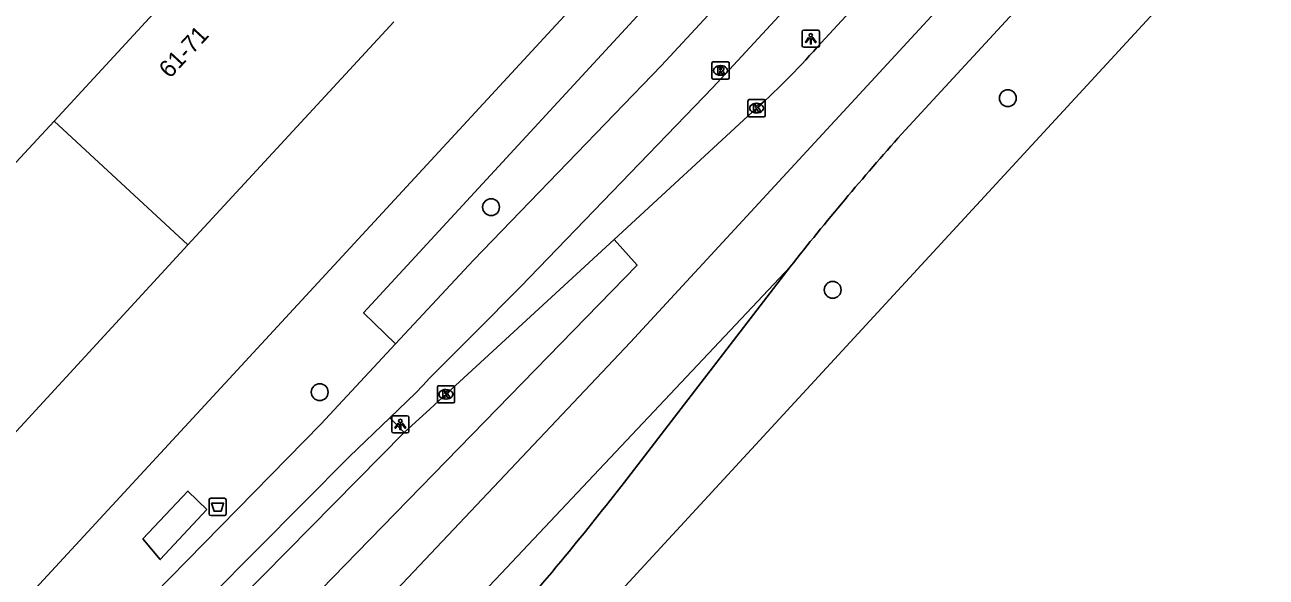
# Model space of a CAD drawing. Extents: x 159040 to 160094, y 381214 to 382518.
# Drawn here: x 159881.1 to 159953.1, y 381966.7 to 381998.7 of the extents above; entities that cross this region are included whole.
import ezdxf

# ---------------------------------------------------------------- set-up
doc = ezdxf.new("R2010")
doc.units = 0
for name, color, linetype in [('IMGEO_Afvalbak', 7, 'Continuous'), ('IMGEO_Berm_open', 7, 'Continuous'), ('IMGEO_Boom', 7, 'Continuous'), ('IMGEO_Fietspad_gesloten', 7, 'Continuous'), ('IMGEO_Kolk', 7, 'Continuous'), ('IMGEO_Lichtpunt', 7, 'Continuous'), ('IMGEO_OVBaan_gesloten', 7, 'Continuous'), ('IMGEO_Pand', 7, 'Continuous'), ('IMGEO_Pand_nummerreeks', 7, 'Continuous'), ('IMGEO_Rijbaan_regionaal_gesloten', 7, 'Continuous'), ('IMGEO_Rioolput', 7, 'Continuous'), ('IMGEO_Voetpad_gesloten', 7, 'Continuous'), ('IMGEO_Voetpad_open', 7, 'Continuous')]:
    doc.layers.add(name, color=color, linetype=linetype)

msp = doc.modelspace()

# ---------------------------------------------------------------- linework, layer by layer
at = {"layer": 'IMGEO_Afvalbak'}
for p, q in [((159891.761, 381970.398), (159891.761, 381971.198)), ((159891.761, 381971.198), (159891.761, 381970.398)), ((159891.861, 381971.298), (159892.651, 381971.298)), ((159892.651, 381971.298), (159891.861, 381971.298)), ((159892.751, 381971.198), (159892.751, 381970.398)), ((159892.751, 381970.398), (159892.751, 381971.198)), ((159892.651, 381970.298), (159891.861, 381970.298)), ((159891.861, 381970.298), (159892.651, 381970.298))]:
    msp.add_line(p, q, dxfattribs=at)
msp.add_lwpolyline([(159891.904, 381971.012), (159892.608, 381971.012), (159892.459, 381970.542), (159892.053, 381970.542), (159891.904, 381971.012)], dxfattribs=at)
for centre, start, end in [((159891.861, 381971.198), 90, 180), ((159891.861, 381971.198), 90, 180), ((159892.651, 381971.198), 0, 90), ((159892.651, 381971.198), 360, 90), ((159891.861, 381970.398), 180, 270), ((159891.861, 381970.398), 180, 270), ((159892.651, 381970.398), 270, 0), ((159892.651, 381970.398), 270, 0)]:
    msp.add_arc(centre, 0.1, start, end, dxfattribs=at)
at = {"layer": 'IMGEO_Berm_open'}
msp.add_lwpolyline([(159903.088, 381975.101), (159902.248, 381975.962)], dxfattribs=at)
at = {"layer": 'IMGEO_Boom'}
for centre in [(159938.095, 381994.484), (159908.12, 381988.17), (159927.934, 381983.38), (159898.182, 381977.446)]:
    msp.add_circle(centre, 0.489, dxfattribs=at)
at = {"layer": 'IMGEO_Fietspad_gesloten'}
for points in [[(159989.668, 382076.046), (159983.09, 382067.55), (159979.985, 382063.825), (159976.515, 382059.946), (159953.368, 382034.515), (159918.003, 381996.384), (159907.093, 381985.094), (159902.578, 381980.245)], [(159902.248, 381975.962), (159903.766, 381977.413), (159904.161, 381977.835), (159904.557, 381978.257), (159907.161, 381980.868), (159909.831, 381983.545), (159920.98, 381995.102), (159955.481, 382032.38), (159980.23, 382059.424)], [(159902.578, 381980.245), (159898.248, 381975.594), (159887.593, 381964.744), (159883.554, 381960.705), (159881.67, 381958.927), (159861.368, 381938.178), (159856.477, 381933.228)], [(159902.248, 381975.962), (159899.911, 381973.728), (159889.154, 381962.892), (159884.766, 381958.256), (159857.889, 381930.861), (159857.802, 381930.767)]]:
    msp.add_lwpolyline(points, dxfattribs=at)
at = {"layer": 'IMGEO_Kolk'}
for p, q in [((159923.022, 381993.483), (159923.022, 381994.335)), ((159923.097, 381994.409), (159923.949, 381994.409)), ((159923.51, 381994.189), (159923.535, 381994.189)), ((159924.023, 381994.335), (159924.023, 381993.483)), ((159923.949, 381993.409), (159923.097, 381993.409)), ((159923.533, 381993.629), (159923.508, 381993.629)), ((159905.004, 381976.896), (159905.004, 381977.748)), ((159905.079, 381977.822), (159905.931, 381977.822)), ((159905.492, 381977.602), (159905.517, 381977.602)), ((159906.005, 381977.748), (159906.005, 381976.896)), ((159905.931, 381976.822), (159905.079, 381976.822)), ((159905.515, 381977.042), (159905.49, 381977.042))]:
    msp.add_line(p, q, dxfattribs=at)
for points in [[(159923.022, 381993.483), (159923.022, 381994.335)], [(159923.097, 381994.409), (159923.949, 381994.409)], [(159923.343, 381994.109), (159923.466, 381994.109), (159923.466, 381993.958), (159923.596, 381994.109), (159923.76, 381994.109), (159923.614, 381993.958), (159923.767, 381993.709), (159923.615, 381993.709), (159923.53, 381993.873), (159923.466, 381993.806), (159923.466, 381993.709), (159923.343, 381993.709), (159923.343, 381994.109)], [(159924.023, 381994.335), (159924.023, 381993.483)], [(159923.949, 381993.409), (159923.097, 381993.409)], [(159905.004, 381976.896), (159905.004, 381977.748)], [(159905.079, 381977.822), (159905.931, 381977.822)], [(159905.325, 381977.522), (159905.448, 381977.522), (159905.448, 381977.371), (159905.578, 381977.522), (159905.742, 381977.522), (159905.596, 381977.371), (159905.749, 381977.122), (159905.597, 381977.122), (159905.512, 381977.286), (159905.448, 381977.219), (159905.448, 381977.122), (159905.325, 381977.122), (159905.325, 381977.522)], [(159906.005, 381977.748), (159906.005, 381976.896)], [(159905.931, 381976.822), (159905.079, 381976.822)]]:
    msp.add_lwpolyline(points, dxfattribs=at)
for centre, start, end in [((159923.099, 381994.333), 91.55205, 178.44795), ((159923.099, 381994.333), 91.55205, 178.44795), ((159923.947, 381994.333), 1.55205, 88.44795), ((159923.947, 381994.333), 1.55205, 88.44795), ((159923.099, 381993.485), 181.55205, 268.44795), ((159923.099, 381993.485), 181.55205, 268.44795), ((159923.947, 381993.485), 271.55205, 358.44795), ((159923.947, 381993.485), 271.55205, 358.44795), ((159905.081, 381977.746), 91.55205, 178.44795), ((159905.081, 381977.746), 91.55205, 178.44795), ((159905.929, 381977.746), 1.55205, 88.44795), ((159905.929, 381977.746), 1.55205, 88.44795), ((159905.081, 381976.898), 181.55205, 268.44795), ((159905.081, 381976.898), 181.55205, 268.44795), ((159905.929, 381976.898), 271.55205, 358.44795), ((159905.929, 381976.898), 271.55205, 358.44795)]:
    msp.add_arc(centre, 0.0765, start, end, dxfattribs=at)
for centre, major_axis, ratio, start_param, end_param in [((159923.509, 381993.909), (-0.387, 0.002), 0.722429, 4.712389, 7.853982), ((159923.534, 381993.909), (-0.39, 0.002), 0.717154, 1.570796, 4.712389), ((159905.491, 381977.322), (-0.387, 0.002), 0.722429, 4.712389, 7.853982), ((159905.516, 381977.322), (-0.39, 0.002), 0.717154, 1.570796, 4.712389)]:
    msp.add_ellipse(centre, major_axis=major_axis, ratio=ratio, start_param=start_param, end_param=end_param, dxfattribs=at)
at = {"layer": 'IMGEO_Lichtpunt'}
for p, q in [((159926.164, 381998.337), (159926.164, 381997.53)), ((159926.164, 381998.337), (159926.164, 381997.53)), ((159927.066, 381998.432), (159926.258, 381998.432)), ((159927.066, 381998.432), (159926.258, 381998.432)), ((159927.16, 381997.53), (159927.16, 381998.337)), ((159927.16, 381997.53), (159927.16, 381998.337)), ((159926.258, 381997.436), (159927.066, 381997.436)), ((159926.258, 381997.436), (159927.066, 381997.436)), ((159902.36, 381975.985), (159902.36, 381975.178)), ((159902.36, 381975.985), (159902.36, 381975.178)), ((159903.262, 381976.08), (159902.454, 381976.08)), ((159903.262, 381976.08), (159902.454, 381976.08)), ((159903.356, 381975.178), (159903.356, 381975.985)), ((159903.356, 381975.178), (159903.356, 381975.985)), ((159902.454, 381975.084), (159903.262, 381975.084)), ((159902.454, 381975.084), (159903.262, 381975.084))]:
    msp.add_line(p, q, dxfattribs=at)
for points in [[(159926.538, 381998.001), (159926.577, 381997.973), (159926.389, 381997.711), (159926.351, 381997.738), (159926.538, 381998.001)], [(159926.64, 381997.953), (159926.687, 381997.953), (159926.687, 381997.631), (159926.64, 381997.631), (159926.64, 381997.953)], [(159926.75, 381997.973), (159926.788, 381998), (159926.975, 381997.738), (159926.936, 381997.71), (159926.75, 381997.973)], [(159902.734, 381975.649), (159902.773, 381975.621), (159902.585, 381975.359), (159902.547, 381975.386), (159902.734, 381975.649)], [(159902.836, 381975.601), (159902.883, 381975.601), (159902.883, 381975.279), (159902.836, 381975.279), (159902.836, 381975.601)], [(159902.946, 381975.621), (159902.984, 381975.648), (159903.171, 381975.386), (159903.132, 381975.358), (159902.946, 381975.621)]]:
    msp.add_lwpolyline(points, dxfattribs=at)
for centre in [(159926.663, 381998.135), (159902.859, 381975.783)]:
    msp.add_circle(centre, 0.0994, dxfattribs=at)
for centre, start, end in [((159926.258, 381998.337), 90, 180), ((159926.258, 381998.337), 90, 180), ((159927.066, 381998.337), 0, 90), ((159927.066, 381998.337), 0, 90), ((159926.258, 381997.53), 180, 270), ((159926.258, 381997.53), 180, 270), ((159927.066, 381997.53), 270, 0), ((159927.066, 381997.53), 270, 360), ((159902.454, 381975.985), 90, 180), ((159902.454, 381975.985), 90, 180), ((159903.262, 381975.985), 0, 90), ((159903.262, 381975.985), 0, 90), ((159902.454, 381975.178), 180, 270), ((159902.454, 381975.178), 180, 270), ((159903.262, 381975.178), 270, 0), ((159903.262, 381975.178), 270, 360)]:
    msp.add_arc(centre, 0.0946, start, end, dxfattribs=at)
at = {"layer": 'IMGEO_OVBaan_gesloten'}
for points in [[(159915.267, 381986.291), (159916.592, 381984.81), (159900.355, 381968.148), (159879.538, 381946.787)], [(159915.267, 381986.291), (159904.589, 381976.487), (159903.088, 381975.101)], [(159877.229, 381948.932), (159903.088, 381975.101)]]:
    msp.add_lwpolyline(points, dxfattribs=at)
at = {"layer": 'IMGEO_Pand'}
for points in [[(159888.538, 381999.387), (159882.776, 381993.146)], [(159902.48, 381998.91), (159890.541, 381985.979)], [(159882.776, 381993.146), (159880.082, 381990.228)], [(159882.776, 381993.146), (159890.541, 381985.979)], [(159890.541, 381985.979), (159878.602, 381973.047), (159870.838, 381980.213), (159876.608, 381986.463)]]:
    msp.add_lwpolyline(points, dxfattribs=at)
at = {"layer": 'IMGEO_Rijbaan_regionaal_gesloten'}
for points in [[(160051.027, 382138.476), (160049.7, 382134.405), (160047.957, 382130.21), (160043.032, 382120.201), (160040.107, 382115.62), (160035.49, 382109.654), (160030.835, 382104.457), (160023.37, 382096.527), (160004.13, 382075.818), (159980.312, 382049.642), (159948.066, 382014.844), (159916.205, 381980.354), (159902.631, 381965.986), (159892.348, 381955.101), (159863.621, 381925.29)], [(160036.339, 382105.431), (159932.14, 381992.638)], [(160041.888, 382102.515), (160037.041, 382097.494), (159911.309, 381961.236), (159908.644, 381958.347), (159889.261, 381936.647), (159872.226, 381917.285)], [(159978.731, 382053.321), (159927.258, 381997.699)], [(159923.523, 381993.909), (159915.267, 381986.291)], [(159866.19, 381922.846), (159876.751, 381933.709), (159905.338, 381963.421), (159908.385, 381966.588), (159925.477, 381984.721)], [(159925.477, 381984.721), (159915.865, 381972.237)], [(159925.653, 381984.949), (159925.477, 381984.721)]]:
    msp.add_lwpolyline(points, dxfattribs=at)
for centre, radius, start, end in [((159896.319, 382024.454), 40.903, 311.68928, 319.14825), ((160059.858, 381878.305), 171.417, 138.16509, 141.52808), ((159768.591, 382086.884), 186.637, 320.41364, 322.10065), ((159765.995, 382089.036), 190.009, 318.43236, 320.41237)]:
    msp.add_arc(centre, radius, start, end, dxfattribs=at)
at = {"layer": 'IMGEO_Rioolput'}
for p, q in [((159920.931, 381995.666), (159920.931, 381996.518)), ((159921.006, 381996.592), (159921.858, 381996.592)), ((159921.419, 381996.372), (159921.444, 381996.372)), ((159921.932, 381996.518), (159921.932, 381995.666)), ((159921.858, 381995.592), (159921.006, 381995.592)), ((159921.442, 381995.812), (159921.417, 381995.812))]:
    msp.add_line(p, q, dxfattribs=at)
for points in [[(159920.931, 381995.666), (159920.931, 381996.518)], [(159921.006, 381996.592), (159921.858, 381996.592)], [(159921.52, 381996.29), (159921.268, 381996.292), (159921.268, 381995.892)], [(159921.446, 381996.211), (159921.392, 381996.211), (159921.392, 381996.13)], [(159921.392, 381996.13), (159921.444, 381996.13)], [(159921.932, 381996.518), (159921.932, 381995.666)], [(159921.858, 381995.592), (159921.006, 381995.592)], [(159921.268, 381995.892), (159921.392, 381995.892), (159921.392, 381996.054), (159921.403, 381996.054)], [(159921.45, 381996.025), (159921.521, 381995.892), (159921.661, 381995.892), (159921.596, 381996.018)]]:
    msp.add_lwpolyline(points, dxfattribs=at)
for centre, radius, start, end in [((159921.008, 381996.516), 0.0765, 91.55205, 178.44795), ((159921.008, 381996.516), 0.0765, 91.55205, 178.44795), ((159921.428, 381996.319), 0.19, 274.7715, 282.96867), ((159921.452, 381996.115), 0.0964, 77.00612, 93.18647), ((159921.466, 381996.172), 0.0378, 276.66336, 79.67722), ((159921.519, 381996.18), 0.109, 350.36119, 89.41601), ((159921.517, 381996.18), 0.112, 277.58423, 350.98172), ((159921.856, 381996.516), 0.0765, 1.55205, 88.44795), ((159921.856, 381996.516), 0.0765, 1.55205, 88.44795), ((159921.008, 381995.668), 0.0765, 181.55205, 268.44795), ((159921.008, 381995.668), 0.0765, 181.55205, 268.44795), ((159921.402, 381996.001), 0.0533, 26.02933, 88.69889), ((159921.501, 381995.965), 0.108, 29.51342, 73.79051), ((159921.856, 381995.668), 0.0765, 271.55205, 358.44795), ((159921.856, 381995.668), 0.0765, 271.55205, 358.44795)]:
    msp.add_arc(centre, radius, start, end, dxfattribs=at)
for centre, major_axis, ratio, start_param, end_param in [((159921.418, 381996.092), (-0.387, 0.002), 0.722429, 4.712389, 7.853982), ((159921.443, 381996.092), (-0.39, 0.002), 0.717154, 1.570796, 4.712389)]:
    msp.add_ellipse(centre, major_axis=major_axis, ratio=ratio, start_param=start_param, end_param=end_param, dxfattribs=at)
at = {"layer": 'IMGEO_Voetpad_gesloten'}
msp.add_lwpolyline([(159891.64, 381970.647), (159890.538, 381971.717), (159887.926, 381968.941), (159888.932, 381967.748), (159891.64, 381970.647)], dxfattribs=at)
at = {"layer": 'IMGEO_Voetpad_open'}
for points in [[(159990.033, 382078.408), (159950.77, 382036.137), (159933.766, 382017.908), (159919.342, 382002.234), (159917.282, 382000), (159900.725, 381982.047), (159902.578, 381980.245)], [(159880.76, 381965.037), (159913.053, 382000), (159945.917, 382035.581)]]:
    msp.add_lwpolyline(points, dxfattribs=at)

# ---------------------------------------------------------------- texts
at = {"layer": 'IMGEO_Pand_nummerreeks'}
msp.add_text('61-71', height=1, rotation=47.29231, dxfattribs=at).set_placement((159889.491, 381995.585))

doc.saveas('drawing.dxf')
